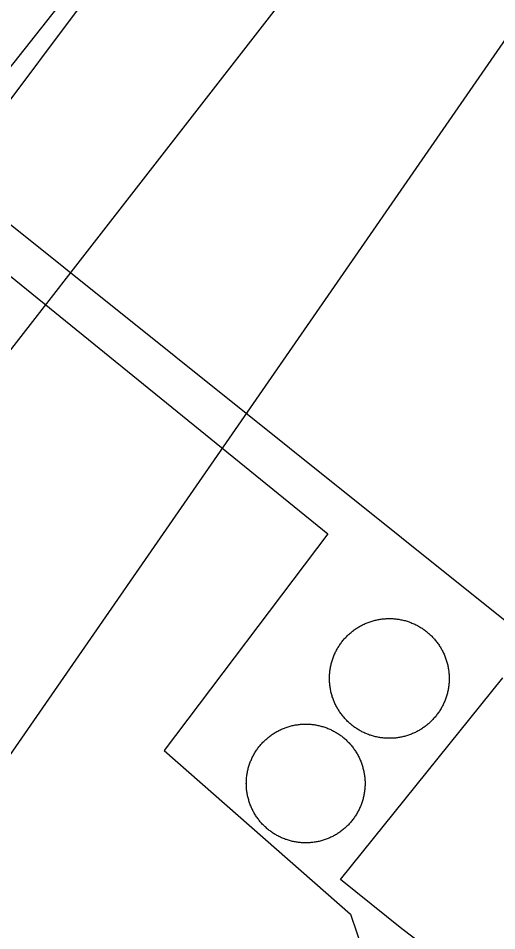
# Model space of a CAD drawing. Extents: x 3913936 to 3933962, y 195330 to 217741.
# Drawn here: x 3924232.3 to 3924387.3, y 201342.8 to 201638 of the extents above; entities that cross this region are included whole.
import ezdxf

# ---------------------------------------------------------------- set-up
doc = ezdxf.new("R2010")
doc.units = 0
for name, color, linetype in [('V-CHAN-DOCK', 7, 'Continuous'), ('V-DOMW-TANK', 7, 'Continuous'), ('V-UTIL-LINE', 7, 'Continuous')]:
    doc.layers.add(name, color=color, linetype=linetype)

msp = doc.modelspace()

# ---------------------------------------------------------------- linework, layer by layer
at = {"layer": 'V-CHAN-DOCK'}
for points in [[(3924187.34, 201603.18), (3924076.05, 201691.66), (3924082.7, 201700.08), (3924199.54, 201605.72), (3924195.57, 201600.34), (3924205.64, 201591.72), (3924259.54, 201659.81), (3924263.07, 201664.84), (3924267.32, 201661.91), (3924210.76, 201586.45), (3924392.74, 201440.95), (3924491.85, 201559.54), (3924454.38, 201588.78), (3924492.76, 201637.18), (3924533.44, 201604.75), (3924538.71, 201607.71), (3924673.37, 201504.36)], [(3924187.34, 201603.18), (3924185.27, 201599.97), (3924177.81, 201605.75), (3924128.15, 201544.87), (3924162.88, 201516.75), (3924207.96, 201572.2), (3924332.59, 201471.18)], [(3924332.59, 201471.18), (3924279.63, 201401.11), (3924339.9, 201348.12), (3924344.06, 201336.01), (3924247.69, 201210.83)], [(3924356.58, 201343.42), (3924336.66, 201359.36), (3924389.28, 201424.57)], [(3924392.31, 201148.79), (3924355.4, 201175.7), (3924332.26, 201147.37), (3924313.54, 201162.01), (3924416.94, 201297.65), (3924356.58, 201343.42)]]:
    msp.add_lwpolyline(points, dxfattribs=at)
at = {"layer": 'V-DOMW-TANK'}
for points in [[(3924336.29, 201435.01), (3924336.48, 201435.29), (3924336.67, 201435.57), (3924336.87, 201435.84), (3924337.07, 201436.11), (3924337.28, 201436.38), (3924337.49, 201436.64), (3924337.7, 201436.9), (3924337.92, 201437.16), (3924338.15, 201437.41), (3924338.38, 201437.66), (3924338.61, 201437.91), (3924338.85, 201438.15), (3924339.09, 201438.38), (3924339.34, 201438.61), (3924339.59, 201438.84), (3924339.84, 201439.07), (3924340.1, 201439.28), (3924340.36, 201439.5), (3924340.63, 201439.71), (3924340.9, 201439.91), (3924341.17, 201440.11), (3924341.45, 201440.31), (3924341.73, 201440.5), (3924342.01, 201440.68), (3924342.29, 201440.86), (3924342.58, 201441.04), (3924342.87, 201441.21), (3924343.17, 201441.38), (3924343.47, 201441.54), (3924343.77, 201441.69), (3924344.07, 201441.84), (3924344.38, 201441.99), (3924344.68, 201442.13), (3924345, 201442.26), (3924345.31, 201442.39), (3924345.62, 201442.51), (3924345.94, 201442.63), (3924346.26, 201442.74), (3924346.58, 201442.85), (3924346.9, 201442.95), (3924347.23, 201443.04), (3924347.56, 201443.13), (3924347.88, 201443.21), (3924348.21, 201443.29), (3924348.54, 201443.36), (3924348.87, 201443.43), (3924349.21, 201443.49), (3924349.54, 201443.55), (3924349.88, 201443.59), (3924350.21, 201443.64), (3924350.55, 201443.68), (3924350.88, 201443.7), (3924351.22, 201443.73), (3924351.56, 201443.75), (3924351.9, 201443.76), (3924352.23, 201443.77), (3924352.57, 201443.77), (3924352.91, 201443.77), (3924353.25, 201443.76), (3924353.59, 201443.74), (3924353.93, 201443.72), (3924354.26, 201443.69), (3924354.6, 201443.66), (3924354.93, 201443.62), (3924355.27, 201443.57), (3924355.6, 201443.52), (3924355.94, 201443.47), (3924356.27, 201443.4), (3924356.6, 201443.33), (3924356.93, 201443.26), (3924357.26, 201443.18), (3924357.59, 201443.1), (3924357.91, 201443), (3924358.24, 201442.9), (3924358.56, 201442.8), (3924358.88, 201442.69), (3924359.2, 201442.58), (3924359.51, 201442.46), (3924359.83, 201442.33), (3924360.14, 201442.2), (3924360.45, 201442.07), (3924360.76, 201441.93), (3924361.06, 201441.78), (3924361.36, 201441.63), (3924361.66, 201441.47), (3924361.96, 201441.31), (3924362.25, 201441.14), (3924362.54, 201440.97), (3924362.83, 201440.79), (3924363.12, 201440.61), (3924363.4, 201440.42), (3924363.68, 201440.23), (3924363.95, 201440.03), (3924364.22, 201439.83), (3924364.49, 201439.62), (3924364.75, 201439.41), (3924365.01, 201439.19), (3924365.27, 201438.97), (3924365.52, 201438.75), (3924365.77, 201438.52)], [(3924365.77, 201438.52), (3924366.01, 201438.28), (3924366.26, 201438.05), (3924366.49, 201437.8), (3924366.72, 201437.56), (3924366.95, 201437.31), (3924367.17, 201437.05), (3924367.39, 201436.8), (3924367.61, 201436.54), (3924367.82, 201436.27), (3924368.02, 201436), (3924368.22, 201435.73), (3924368.42, 201435.45), (3924368.61, 201435.17), (3924368.79, 201434.89), (3924368.97, 201434.6), (3924369.15, 201434.32), (3924369.32, 201434.02), (3924369.48, 201433.73), (3924369.65, 201433.43), (3924369.8, 201433.13), (3924369.95, 201432.83), (3924370.1, 201432.52), (3924370.23, 201432.21), (3924370.37, 201431.9), (3924370.5, 201431.59), (3924370.62, 201431.27), (3924370.74, 201430.96), (3924370.85, 201430.64), (3924370.95, 201430.31), (3924371.05, 201429.99), (3924371.15, 201429.67), (3924371.24, 201429.34), (3924371.32, 201429.02), (3924371.4, 201428.68), (3924371.47, 201428.36), (3924371.54, 201428.02), (3924371.6, 201427.69), (3924371.65, 201427.36), (3924371.7, 201427.02), (3924371.74, 201426.69), (3924371.79, 201426.35), (3924371.81, 201426.01), (3924371.84, 201425.68), (3924371.86, 201425.34), (3924371.87, 201425), (3924371.88, 201424.66), (3924371.88, 201424.33), (3924371.88, 201423.99), (3924371.87, 201423.65), (3924371.85, 201423.31), (3924371.83, 201422.97), (3924371.8, 201422.64), (3924371.77, 201422.3), (3924371.73, 201421.96), (3924371.68, 201421.63), (3924371.63, 201421.29), (3924371.58, 201420.96), (3924371.51, 201420.63), (3924371.44, 201420.3), (3924371.37, 201419.97), (3924371.29, 201419.64), (3924371.2, 201419.31), (3924371.11, 201418.99), (3924371.01, 201418.66), (3924370.91, 201418.34), (3924370.8, 201418.02), (3924370.69, 201417.7), (3924370.57, 201417.39), (3924370.44, 201417.07), (3924370.31, 201416.76), (3924370.18, 201416.45), (3924370.04, 201416.14), (3924369.89, 201415.84), (3924369.74, 201415.54), (3924369.58, 201415.23), (3924369.42, 201414.94), (3924369.25, 201414.64), (3924369.08, 201414.35), (3924368.9, 201414.07), (3924368.72, 201413.78), (3924368.53, 201413.5), (3924368.34, 201413.22), (3924368.14, 201412.95), (3924367.94, 201412.68), (3924367.73, 201412.41), (3924367.52, 201412.14), (3924367.3, 201411.88), (3924367.08, 201411.63), (3924366.86, 201411.38), (3924366.63, 201411.13), (3924366.39, 201410.88), (3924366.16, 201410.64), (3924365.91, 201410.41), (3924365.67, 201410.17), (3924365.42, 201409.95), (3924365.16, 201409.72), (3924364.91, 201409.5), (3924364.64, 201409.29), (3924364.38, 201409.08), (3924364.11, 201408.87)], [(3924335.2, 201415.66), (3924335.05, 201415.96), (3924334.91, 201416.27), (3924334.77, 201416.58), (3924334.64, 201416.89), (3924334.51, 201417.2), (3924334.39, 201417.52), (3924334.27, 201417.83), (3924334.16, 201418.15), (3924334.05, 201418.47), (3924333.95, 201418.8), (3924333.86, 201419.12), (3924333.77, 201419.45), (3924333.68, 201419.77), (3924333.61, 201420.1), (3924333.53, 201420.43), (3924333.47, 201420.77), (3924333.41, 201421.1), (3924333.35, 201421.43), (3924333.3, 201421.77), (3924333.26, 201422.1), (3924333.22, 201422.44), (3924333.19, 201422.77), (3924333.17, 201423.11), (3924333.15, 201423.45), (3924333.13, 201423.79), (3924333.13, 201424.13), (3924333.12, 201424.46), (3924333.13, 201424.8), (3924333.14, 201425.14), (3924333.15, 201425.48), (3924333.18, 201425.82), (3924333.21, 201426.15), (3924333.24, 201426.49), (3924333.28, 201426.83), (3924333.32, 201427.16), (3924333.38, 201427.5), (3924333.43, 201427.83), (3924333.5, 201428.16), (3924333.56, 201428.49), (3924333.64, 201428.82), (3924333.72, 201429.15), (3924333.8, 201429.48), (3924333.9, 201429.8), (3924333.99, 201430.13), (3924334.09, 201430.45), (3924334.2, 201430.77), (3924334.32, 201431.09), (3924334.44, 201431.4), (3924334.56, 201431.72), (3924334.69, 201432.03), (3924334.83, 201432.34), (3924334.97, 201432.65), (3924335.12, 201432.95), (3924335.27, 201433.26), (3924335.43, 201433.55), (3924335.59, 201433.85), (3924335.75, 201434.14), (3924335.93, 201434.43), (3924336.11, 201434.72), (3924336.29, 201435.01)], [(3924364.11, 201408.87), (3924363.84, 201408.68), (3924363.56, 201408.48), (3924363.28, 201408.29), (3924363, 201408.11), (3924362.71, 201407.92), (3924362.42, 201407.75), (3924362.13, 201407.58), (3924361.84, 201407.41), (3924361.54, 201407.25), (3924361.24, 201407.1), (3924360.94, 201406.95), (3924360.63, 201406.8), (3924360.32, 201406.66), (3924360.01, 201406.53), (3924359.7, 201406.4), (3924359.38, 201406.28), (3924359.06, 201406.16), (3924358.75, 201406.05), (3924358.43, 201405.94), (3924358.1, 201405.84), (3924357.78, 201405.75), (3924357.45, 201405.66), (3924357.12, 201405.57), (3924356.79, 201405.5), (3924356.46, 201405.42), (3924356.13, 201405.36), (3924355.8, 201405.3), (3924355.46, 201405.24), (3924355.13, 201405.2), (3924354.79, 201405.15), (3924354.46, 201405.11), (3924354.12, 201405.08), (3924353.79, 201405.06), (3924353.45, 201405.04), (3924353.11, 201405.02), (3924352.77, 201405.02), (3924352.43, 201405.02), (3924352.09, 201405.02), (3924351.76, 201405.03), (3924351.42, 201405.05), (3924351.08, 201405.07), (3924350.74, 201405.1), (3924350.41, 201405.13), (3924350.07, 201405.17), (3924349.74, 201405.21), (3924349.4, 201405.27), (3924349.07, 201405.32), (3924348.74, 201405.39), (3924348.4, 201405.46), (3924348.08, 201405.53), (3924347.75, 201405.61), (3924347.42, 201405.7), (3924347.1, 201405.79), (3924346.77, 201405.88), (3924346.45, 201405.99), (3924346.13, 201406.09), (3924345.81, 201406.21), (3924345.49, 201406.33), (3924345.18, 201406.45), (3924344.87, 201406.58), (3924344.56, 201406.72), (3924344.25, 201406.86), (3924343.95, 201407.01), (3924343.64, 201407.16), (3924343.34, 201407.32), (3924343.05, 201407.48), (3924342.75, 201407.65), (3924342.46, 201407.82), (3924342.18, 201408), (3924341.89, 201408.18), (3924341.61, 201408.37), (3924341.33, 201408.56), (3924341.06, 201408.76), (3924340.79, 201408.96), (3924340.52, 201409.17), (3924340.25, 201409.38), (3924339.99, 201409.59), (3924339.74, 201409.82), (3924339.48, 201410.04), (3924339.24, 201410.27), (3924338.99, 201410.5), (3924338.75, 201410.74), (3924338.52, 201410.98), (3924338.28, 201411.23), (3924338.06, 201411.48), (3924337.83, 201411.73), (3924337.61, 201411.99), (3924337.4, 201412.25), (3924337.19, 201412.52), (3924336.98, 201412.79), (3924336.79, 201413.06), (3924336.59, 201413.34), (3924336.4, 201413.61), (3924336.21, 201413.9), (3924336.03, 201414.19), (3924335.86, 201414.47), (3924335.69, 201414.77), (3924335.52, 201415.06), (3924335.36, 201415.36), (3924335.2, 201415.66)], [(3924310.27, 201402.22), (3924310.47, 201402.48), (3924310.69, 201402.74), (3924310.9, 201402.99), (3924311.13, 201403.24), (3924311.35, 201403.49), (3924311.58, 201403.74), (3924311.82, 201403.98), (3924312.06, 201404.21), (3924312.3, 201404.44), (3924312.55, 201404.67), (3924312.8, 201404.89), (3924313.05, 201405.11), (3924313.31, 201405.32), (3924313.57, 201405.53), (3924313.84, 201405.74), (3924314.11, 201405.94), (3924314.38, 201406.13), (3924314.66, 201406.32), (3924314.94, 201406.51), (3924315.22, 201406.69), (3924315.5, 201406.87), (3924315.79, 201407.04), (3924316.09, 201407.2), (3924316.38, 201407.36), (3924316.68, 201407.52), (3924316.98, 201407.67), (3924317.28, 201407.81), (3924317.58, 201407.95), (3924317.89, 201408.08), (3924318.2, 201408.21), (3924318.52, 201408.34), (3924318.83, 201408.46), (3924319.14, 201408.57), (3924319.46, 201408.67), (3924319.78, 201408.78), (3924320.1, 201408.87), (3924320.43, 201408.96), (3924320.75, 201409.05), (3924321.08, 201409.12), (3924321.41, 201409.2), (3924321.73, 201409.26), (3924322.06, 201409.33), (3924322.39, 201409.38), (3924322.73, 201409.43), (3924323.06, 201409.48), (3924323.39, 201409.51), (3924323.73, 201409.55), (3924324.06, 201409.57), (3924324.4, 201409.6), (3924324.73, 201409.61), (3924325.06, 201409.62), (3924325.4, 201409.62), (3924325.74, 201409.62), (3924326.07, 201409.61), (3924326.41, 201409.6), (3924326.74, 201409.58), (3924327.08, 201409.55), (3924327.41, 201409.52), (3924327.74, 201409.48), (3924328.08, 201409.44), (3924328.41, 201409.39), (3924328.74, 201409.33), (3924329.07, 201409.27), (3924329.4, 201409.21), (3924329.72, 201409.14), (3924330.05, 201409.06), (3924330.38, 201408.97), (3924330.7, 201408.89), (3924331.02, 201408.79), (3924331.34, 201408.69), (3924331.66, 201408.58), (3924331.97, 201408.47), (3924332.29, 201408.36), (3924332.6, 201408.23), (3924332.91, 201408.11), (3924333.22, 201407.97), (3924333.52, 201407.83), (3924333.83, 201407.69), (3924334.13, 201407.54), (3924334.43, 201407.38), (3924334.72, 201407.23), (3924335.01, 201407.06), (3924335.3, 201406.89), (3924335.59, 201406.71), (3924335.87, 201406.53), (3924336.15, 201406.35), (3924336.43, 201406.16), (3924336.7, 201405.97), (3924336.97, 201405.77), (3924337.24, 201405.57), (3924337.5, 201405.36), (3924337.76, 201405.14), (3924338.01, 201404.93), (3924338.27, 201404.7), (3924338.51, 201404.48), (3924338.76, 201404.24), (3924339, 201404.01), (3924339.23, 201403.77), (3924339.46, 201403.53), (3924339.69, 201403.28)], [(3924307.61, 201383.18), (3924307.49, 201383.49), (3924307.37, 201383.81), (3924307.26, 201384.12), (3924307.15, 201384.44), (3924307.05, 201384.76), (3924306.96, 201385.08), (3924306.87, 201385.41), (3924306.78, 201385.73), (3924306.7, 201386.06), (3924306.63, 201386.38), (3924306.56, 201386.71), (3924306.5, 201387.04), (3924306.45, 201387.38), (3924306.4, 201387.71), (3924306.35, 201388.04), (3924306.31, 201388.37), (3924306.28, 201388.7), (3924306.25, 201389.04), (3924306.23, 201389.37), (3924306.22, 201389.71), (3924306.21, 201390.04), (3924306.2, 201390.38), (3924306.21, 201390.72), (3924306.21, 201391.05), (3924306.23, 201391.39), (3924306.25, 201391.72), (3924306.28, 201392.06), (3924306.31, 201392.39), (3924306.35, 201392.72), (3924306.39, 201393.05), (3924306.44, 201393.39), (3924306.49, 201393.72), (3924306.55, 201394.05), (3924306.62, 201394.38), (3924306.69, 201394.7), (3924306.77, 201395.03), (3924306.85, 201395.35), (3924306.94, 201395.68), (3924307.04, 201396), (3924307.14, 201396.32), (3924307.25, 201396.64), (3924307.35, 201396.95), (3924307.47, 201397.27), (3924307.6, 201397.58), (3924307.72, 201397.89), (3924307.86, 201398.2), (3924307.99, 201398.5), (3924308.14, 201398.81), (3924308.29, 201399.11), (3924308.44, 201399.4), (3924308.6, 201399.7), (3924308.77, 201399.99), (3924308.94, 201400.28), (3924309.11, 201400.57), (3924309.29, 201400.85), (3924309.48, 201401.13), (3924309.67, 201401.41), (3924309.86, 201401.68), (3924310.06, 201401.95), (3924310.27, 201402.22)], [(3924339.69, 201403.28), (3924339.91, 201403.03), (3924340.13, 201402.78), (3924340.34, 201402.52), (3924340.55, 201402.26), (3924340.76, 201401.99), (3924340.96, 201401.72), (3924341.15, 201401.45), (3924341.34, 201401.17), (3924341.53, 201400.89), (3924341.71, 201400.61), (3924341.89, 201400.32), (3924342.06, 201400.03), (3924342.22, 201399.74), (3924342.38, 201399.45), (3924342.54, 201399.15), (3924342.69, 201398.85), (3924342.83, 201398.55), (3924342.97, 201398.24), (3924343.1, 201397.93), (3924343.23, 201397.63), (3924343.36, 201397.31), (3924343.48, 201397), (3924343.59, 201396.68), (3924343.7, 201396.37), (3924343.79, 201396.05), (3924343.89, 201395.73), (3924343.98, 201395.4), (3924344.07, 201395.08), (3924344.15, 201394.75), (3924344.22, 201394.42), (3924344.29, 201394.1), (3924344.35, 201393.77), (3924344.4, 201393.43), (3924344.45, 201393.1), (3924344.5, 201392.77), (3924344.54, 201392.44), (3924344.57, 201392.1), (3924344.59, 201391.77), (3924344.62, 201391.43), (3924344.63, 201391.1), (3924344.64, 201390.76), (3924344.64, 201390.43), (3924344.64, 201390.09), (3924344.63, 201389.76), (3924344.62, 201389.42), (3924344.6, 201389.09), (3924344.57, 201388.75), (3924344.54, 201388.42), (3924344.5, 201388.09), (3924344.46, 201387.75), (3924344.41, 201387.42), (3924344.35, 201387.09), (3924344.29, 201386.76), (3924344.23, 201386.43), (3924344.16, 201386.1), (3924344.08, 201385.78), (3924343.99, 201385.45), (3924343.91, 201385.13), (3924343.81, 201384.81), (3924343.71, 201384.49), (3924343.6, 201384.17), (3924343.49, 201383.85), (3924343.38, 201383.54), (3924343.25, 201383.23), (3924343.12, 201382.92), (3924342.99, 201382.61), (3924342.85, 201382.3), (3924342.71, 201382), (3924342.56, 201381.7), (3924342.41, 201381.4), (3924342.25, 201381.11), (3924342.08, 201380.82), (3924341.91, 201380.52), (3924341.73, 201380.24), (3924341.56, 201379.96), (3924341.37, 201379.68), (3924341.18, 201379.4), (3924340.99, 201379.13), (3924340.79, 201378.86), (3924340.58, 201378.59), (3924340.38, 201378.33), (3924340.16, 201378.07), (3924339.95, 201377.81), (3924339.72, 201377.56), (3924339.5, 201377.31), (3924339.27, 201377.07), (3924339.03, 201376.83), (3924338.79, 201376.6), (3924338.55, 201376.36), (3924338.3, 201376.14), (3924338.05, 201375.92), (3924337.8, 201375.7), (3924337.54, 201375.48), (3924337.27, 201375.27), (3924337.01, 201375.07), (3924336.74, 201374.87), (3924336.47, 201374.67), (3924336.19, 201374.48), (3924335.91, 201374.3), (3924335.63, 201374.12)], [(3924335.63, 201374.12), (3924335.35, 201373.94), (3924335.05, 201373.77), (3924334.76, 201373.61), (3924334.47, 201373.45), (3924334.17, 201373.29), (3924333.87, 201373.14), (3924333.57, 201372.99), (3924333.26, 201372.86), (3924332.96, 201372.72), (3924332.65, 201372.59), (3924332.33, 201372.47), (3924332.02, 201372.35), (3924331.7, 201372.24), (3924331.39, 201372.13), (3924331.06, 201372.03), (3924330.74, 201371.93), (3924330.42, 201371.85), (3924330.1, 201371.76), (3924329.77, 201371.68), (3924329.44, 201371.61), (3924329.12, 201371.54), (3924328.79, 201371.48), (3924328.45, 201371.43), (3924328.12, 201371.37), (3924327.79, 201371.33), (3924327.46, 201371.29), (3924327.12, 201371.26), (3924326.79, 201371.23), (3924326.45, 201371.21), (3924326.12, 201371.2), (3924325.78, 201371.19), (3924325.45, 201371.18), (3924325.11, 201371.19), (3924324.78, 201371.2), (3924324.44, 201371.21), (3924324.11, 201371.23), (3924323.77, 201371.26), (3924323.44, 201371.29), (3924323.1, 201371.33), (3924322.77, 201371.37), (3924322.44, 201371.42), (3924322.11, 201371.47), (3924321.78, 201371.53), (3924321.45, 201371.6), (3924321.12, 201371.67), (3924320.8, 201371.75), (3924320.47, 201371.83), (3924320.15, 201371.92), (3924319.83, 201372.02), (3924319.51, 201372.12), (3924319.19, 201372.23), (3924318.87, 201372.33), (3924318.56, 201372.45), (3924318.25, 201372.57), (3924317.94, 201372.7), (3924317.63, 201372.84), (3924317.32, 201372.98), (3924317.02, 201373.12), (3924316.72, 201373.27), (3924316.42, 201373.42), (3924316.13, 201373.58), (3924315.83, 201373.75), (3924315.54, 201373.92), (3924315.26, 201374.09), (3924314.98, 201374.27), (3924314.7, 201374.46), (3924314.42, 201374.65), (3924314.15, 201374.84), (3924313.88, 201375.04), (3924313.61, 201375.24), (3924313.35, 201375.45), (3924313.09, 201375.67), (3924312.83, 201375.88), (3924312.58, 201376.11), (3924312.33, 201376.33), (3924312.09, 201376.56), (3924311.85, 201376.8), (3924311.62, 201377.04), (3924311.38, 201377.28), (3924311.16, 201377.53), (3924310.94, 201377.78), (3924310.72, 201378.03), (3924310.5, 201378.29), (3924310.29, 201378.55), (3924310.09, 201378.82), (3924309.89, 201379.09), (3924309.69, 201379.36), (3924309.5, 201379.64), (3924309.32, 201379.92), (3924309.14, 201380.2), (3924308.96, 201380.48), (3924308.79, 201380.77), (3924308.62, 201381.07), (3924308.46, 201381.36), (3924308.31, 201381.66), (3924308.16, 201381.96), (3924308.02, 201382.26), (3924307.88, 201382.57), (3924307.74, 201382.87), (3924307.61, 201383.18)]]:
    msp.add_lwpolyline(points, dxfattribs=at)
at = {"layer": 'V-UTIL-LINE'}
for points in [[(3922259.35, 198607.65), (3922481.8, 198996.51), (3922891.23, 199568.37), (3923401.91, 200205.88), (3924391.34, 201632.88), (3925141.51, 202100.49), (3925635.89, 202689.84), (3926060.57, 203224.55), (3926266.36, 203722.12), (3926398.76, 204373.14), (3926759.45, 205211.96), (3927229.53, 206070.79), (3927602.51, 206766.2), (3928031.78, 207586.17)], [(3924418.51, 201773.34), (3922973.72, 199916.81)]]:
    msp.add_lwpolyline(points, dxfattribs=at)

doc.saveas('drawing.dxf')
